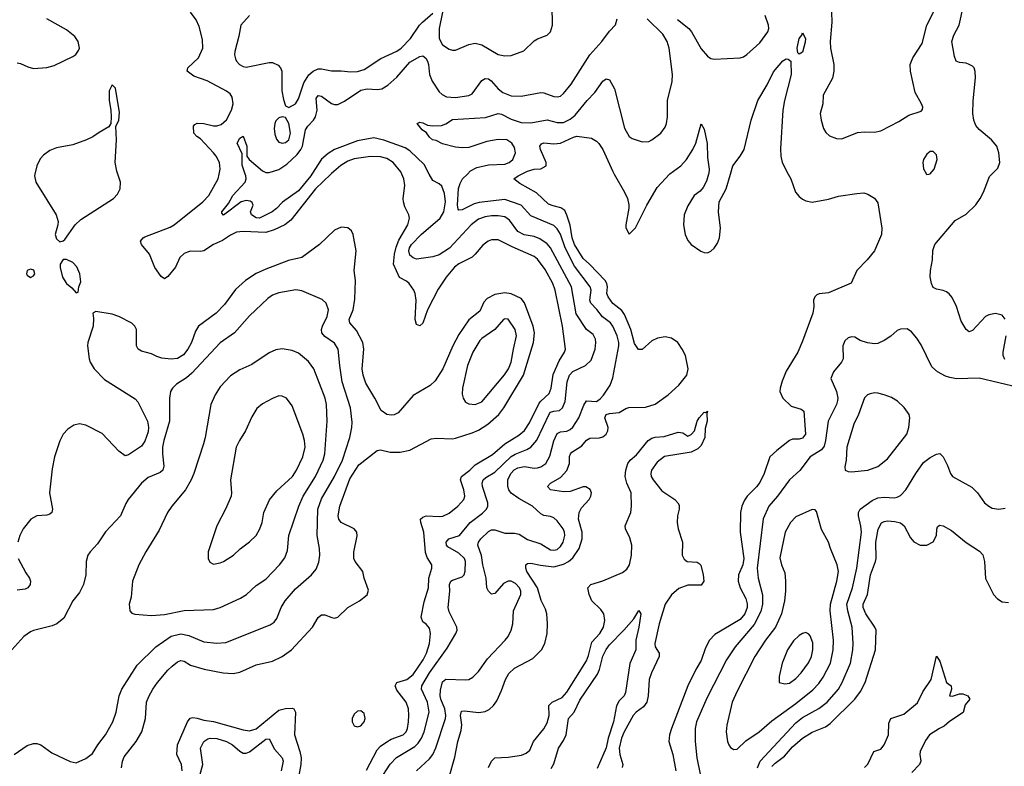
# Model space of a CAD drawing. Header units: inches. Extents: x 1649636 to 1815363, y 506543 to 641975.
# Tile 407 of 656: x 1721365 to 1727384, y 606378 to 610944. Entities that reach past the tile are written whole.
import ezdxf

# ---------------------------------------------------------------- set-up
doc = ezdxf.new("R2010")
doc.units = ezdxf.units.IN
doc.header["$MEASUREMENT"] = 0
doc.layers.add('B7620', color=7, linetype='Continuous')
doc.layers.add('B7621', color=7, linetype='Continuous')

msp = doc.modelspace()

# ---------------------------------------------------------------- linework, layer by layer
at = {"layer": 'B7620', "color": 5}
for points, elevation in [([(1721458.2, 610000), (1721456, 609990), (1721463.1, 609950), (1721588.7, 609750), (1721599.5, 609710), (1721598.4, 609690), (1721580.7, 609630), (1721590, 609604.7), (1721610, 609586), (1721630, 609591), (1721640.2, 609599.8), (1721704.5, 609690), (1721738.2, 609721.8), (1721938.4, 609850), (1721963.3, 609876.7), (1721979.6, 609910), (1721980.5, 609950), (1721964.2, 610000)], 820), ([(1723266, 610000), (1723173.3, 609910), (1723021.6, 609718.4), (1722985.4, 609690), (1722921.2, 609658.8), (1722870, 609642.2), (1722730.7, 609649.3), (1722690, 609644.2), (1722652.9, 609627.2), (1722605.3, 609594.7), (1722550, 609569.9), (1722490, 609530.9), (1722470, 609527), (1722410, 609528), (1722390, 609523), (1722370, 609513.7), (1722344.4, 609490), (1722316.6, 609430), (1722270, 609372.8), (1722250, 609358.7), (1722230, 609373.3), (1722190, 609427.8), (1722157.8, 609510), (1722108.9, 609570), (1722104.1, 609590), (1722119.8, 609610), (1722130, 609615.7), (1722285.6, 609674.4), (1722310, 609689.3), (1722483.9, 609830), (1722521.4, 609870), (1722577.8, 609970), (1722584.3, 610000)], 780), ([(1723151, 610000), (1723144.6, 609990), (1723070, 609897.5), (1722970.7, 609829.3), (1722934.9, 609790), (1722908.7, 609770), (1722830, 609729.9), (1722810, 609731.8), (1722781.5, 609750), (1722776.8, 609770), (1722791.2, 609810), (1722786.2, 609826.2), (1722773.8, 609833.8), (1722750, 609838.4), (1722719.5, 609830), (1722610, 609749.7), (1722601.5, 609761.5), (1722601.5, 609770), (1722640.4, 609819.6), (1722668.1, 609870), (1722743.1, 609950), (1722748.7, 609970), (1722747, 609990), (1722743.6, 610000)], 760), ([(1723485.9, 606354.1), (1723550, 606480.2), (1723570, 606501.2), (1723610, 606528.8), (1723636.5, 606543.5), (1723709.8, 606570), (1723727, 606590), (1723735, 606610), (1723741.6, 606650), (1723744.7, 606690), (1723741.6, 606730), (1723728.2, 606770), (1723670, 606843.8), (1723659.8, 606870), (1723669.7, 606890), (1723731.2, 606908.8), (1723770, 606940.9), (1723831.7, 607030), (1723850.8, 607070), (1723869.9, 607129.9), (1723875.2, 607190), (1723870, 607223.7), (1723850, 607248), (1723830, 607262.9), (1723819.8, 607290), (1723836.6, 607383.4), (1723863.9, 607470), (1723865.2, 607530), (1723883.7, 607590), (1723883.7, 607610), (1723856.2, 607656.2), (1723846, 607686), (1723834.9, 607810), (1723817.2, 607870), (1723815.8, 607890), (1723830, 607902.9), (1723849.9, 607910.1), (1723930, 607905.5), (1723951.7, 607908.3), (1723990, 607926.8), (1724043.9, 607970), (1724079.8, 608010), (1724085.8, 608030), (1724079, 608070), (1724058.7, 608130), (1724065.8, 608150), (1724117.5, 608190), (1724150, 608221.7), (1724254.9, 608285.1), (1724330.2, 608349.8), (1724416.9, 608403.1), (1724450, 608431.6), (1724481.7, 608478.3), (1724540.9, 608599.1), (1724550, 608611.9), (1724602.5, 608657.5), (1724614.6, 608690), (1724625.5, 608774.5), (1724662.3, 608857.7), (1724695.3, 608910), (1724702, 608930), (1724683.5, 609070), (1724637.8, 609290), (1724623.1, 609330), (1724576.3, 609416.3), (1724530, 609478.9), (1724510, 609496.5), (1724374.7, 609554.7), (1724290, 609597.8), (1724250, 609597.7), (1724228.8, 609590), (1724195.6, 609564.4), (1724150.2, 609510), (1724130, 609492.5), (1724050, 609452.2), (1724022.2, 609430), (1723971.3, 609370), (1723923.1, 609296.9), (1723858, 609170), (1723830, 609089.3), (1723810, 609072.3), (1723790, 609079.3), (1723782.3, 609110), (1723788.2, 609228.2), (1723781.6, 609270), (1723773.5, 609290), (1723745.5, 609330), (1723730, 609344.8), (1723687.1, 609367.1), (1723651, 609450), (1723657, 609510), (1723666.8, 609553.2), (1723683.4, 609596.6), (1723737, 609690), (1723747.7, 609730), (1723743.9, 609750), (1723719.3, 609799.3), (1723710.7, 609830), (1723709, 609850), (1723718.3, 609930), (1723713, 609970), (1723700.6, 610000)], 780), ([(1723503.8, 606196.2), (1723630, 606392.3), (1723667.4, 606432.6), (1723780.1, 606499.9), (1723800.4, 606519.6), (1723820.9, 606550), (1723836.6, 606590), (1723867.7, 606710), (1723858, 606770), (1723820.4, 606850), (1723822.3, 606870), (1723869.4, 606950.6), (1723979, 607101), (1724031.5, 607190), (1724038.7, 607210), (1724036.9, 607230), (1723990, 607323.6), (1723984.2, 607350), (1723994.8, 607450), (1723991.5, 607490), (1723999.8, 607510), (1724010, 607517.1), (1724070, 607537.7), (1724081.5, 607550), (1724087.3, 607572.7), (1724090.6, 607630), (1724083.1, 607650), (1724050, 607682.6), (1723981.5, 607721.5), (1723973, 607730), (1723971.1, 607750), (1723987.8, 607770), (1724054.2, 607790), (1724118, 607870), (1724193.7, 607926.3), (1724218.2, 607950), (1724227.1, 607970), (1724226.5, 607990), (1724194.9, 608090), (1724191.2, 608110), (1724197.3, 608130), (1724214.6, 608145.4), (1724270, 608177.5), (1724370, 608272.3), (1724393.1, 608286.9), (1724464.8, 608315.2), (1724490, 608330.1), (1724526.3, 608373.7), (1724603.5, 608536.5), (1724610, 608543.5), (1724629.6, 608550), (1724665.5, 608554.5), (1724683.9, 608570), (1724700.2, 608610), (1724711.6, 608730), (1724725.3, 608770), (1724746.2, 608793.8), (1724823.5, 608830), (1724857.9, 608862.1), (1724882.6, 608930), (1724887.4, 608970), (1724884.6, 608990), (1724870, 609019.7), (1724828.9, 609050), (1724766.2, 609146.2), (1724737.6, 609310), (1724609.6, 609549.6), (1724590, 609573.6), (1724544.8, 609604.8), (1724510, 609618.5), (1724449.5, 609629.5), (1724410, 609649.9), (1724358.4, 609718.4), (1724330, 609738.2), (1724290, 609745.2), (1724250, 609744.7), (1724210, 609738.8), (1724170, 609724.3), (1724123.8, 609690), (1723993, 609547), (1723930, 609505.3), (1723890, 609493.1), (1723790, 609479.8), (1723770, 609487.4), (1723750, 609505.1), (1723744.2, 609530), (1723747.8, 609550), (1723759.5, 609570), (1723818.8, 609630), (1723935.9, 609730), (1723956.7, 609770), (1723968.6, 609830), (1723960.9, 609880.9), (1723946.3, 609926.3), (1723930, 609941.1), (1723890, 609960.5), (1723869, 610000)], 760), ([(1723789.8, 606350), (1723870, 606423.2), (1723890, 606451.6), (1723908.5, 606491.5), (1723968.2, 606670), (1723970.4, 606690), (1723964.4, 606730), (1723939.1, 606790), (1723935.3, 606810), (1723936.6, 606843.4), (1723950, 606895.8), (1723970, 606911), (1724090, 606907.6), (1724110, 606910.3), (1724135.6, 606924.4), (1724170, 606958), (1724225.2, 607034.8), (1724332.3, 607150), (1724350, 607172.4), (1724368.7, 607210), (1724379.2, 607250), (1724382.8, 607330), (1724428.7, 607430), (1724427.6, 607450), (1724419.3, 607470), (1724396.7, 607496.6), (1724370, 607511.4), (1724350, 607511.6), (1724323, 607497), (1724270, 607434.5), (1724250, 607431.1), (1724229.8, 607449.8), (1724221.5, 607470), (1724217.4, 607530), (1724195.9, 607610), (1724188.5, 607668.5), (1724165.4, 607730), (1724169.9, 607750), (1724183.4, 607770), (1724230, 607814.5), (1724250, 607823.7), (1724270, 607824.6), (1724330, 607803.2), (1724390, 607804.4), (1724417.7, 607797.7), (1724470, 607764.7), (1724550, 607738.5), (1724610, 607701.5), (1724630, 607699.3), (1724650, 607704.6), (1724670, 607721.8), (1724687.4, 607750), (1724698, 607790), (1724695.4, 607810), (1724687.4, 607830), (1724650, 607879.7), (1724630, 607898.3), (1724610, 607906.6), (1724570, 607911.5), (1724550, 607921.6), (1724500.4, 607970), (1724415.6, 608015.6), (1724369.4, 608049.4), (1724354.8, 608070), (1724348.8, 608090), (1724348.5, 608130), (1724367, 608170), (1724388.5, 608191.5), (1724410, 608203.3), (1724450, 608210.9), (1724510, 608201.4), (1724530, 608203.4), (1724550, 608210.1), (1724580.3, 608230), (1724605.6, 608274.4), (1724630.3, 608369.7), (1724650, 608414), (1724670, 608424.2), (1724710, 608427.3), (1724730, 608437.1), (1724746.9, 608453.1), (1724782.5, 608510), (1724813, 608587), (1724830, 608613.4), (1724890, 608609.5), (1724914.1, 608625.9), (1724932.8, 608647.2), (1724973.7, 608710), (1724990, 608753.4), (1725027.3, 608950), (1725027.8, 608970), (1725017.8, 609010), (1724991.1, 609070), (1724976.3, 609090), (1724928.1, 609128.1), (1724892.8, 609172.8), (1724855.9, 609210), (1724851, 609230), (1724857.4, 609290), (1724851.4, 609310), (1724757.5, 609437.5), (1724698.7, 609550), (1724670, 609631.6), (1724650, 609665.5), (1724630, 609685.2), (1724490, 609744.3), (1724430, 609810.8), (1724330, 609844.8), (1724174.5, 609825.5), (1724142.8, 609817.2), (1724070, 609782.2), (1724050, 609778.5), (1724045.3, 609785.3), (1724040.6, 609810), (1724048, 609912), (1724056.7, 609943.3), (1724072.4, 609970), (1724101.6, 610000)], 740), ([(1723990, 606313), (1724025, 606435), (1724042.9, 606530), (1724063.3, 606596.8), (1724067, 606633), (1724060.4, 606690), (1724065.1, 606714.9), (1724081.6, 606718.4), (1724171.7, 606708.3), (1724210, 606713.4), (1724234.8, 606725.2), (1724261.4, 606750), (1724281.1, 606778.9), (1724310, 606842.4), (1724333.8, 606910), (1724354.5, 606945.5), (1724390, 606979.2), (1724501.7, 607038.3), (1724555.1, 607090), (1724574.2, 607130), (1724588.7, 607190), (1724590.8, 607250), (1724586.6, 607310), (1724578.5, 607338.5), (1724552.3, 607392.3), (1724530.8, 607470), (1724465.5, 607570), (1724458.6, 607590), (1724459.8, 607610), (1724470, 607619.3), (1724490, 607621), (1724547.8, 607607.8), (1724630, 607598.4), (1724690, 607613.8), (1724719.5, 607630), (1724746.5, 607653.5), (1724785, 607710), (1724803.9, 607770), (1724803.1, 607810), (1724780.3, 607890), (1724785.2, 607930), (1724800.1, 607959.9), (1724846.6, 608010), (1724856.5, 608030), (1724859.8, 608050), (1724851.6, 608071.6), (1724826.6, 608086.6), (1724810, 608087.6), (1724730, 608059.9), (1724690, 608057.1), (1724609.9, 608069.9), (1724591.6, 608090), (1724609.6, 608110), (1724670, 608145.1), (1724710, 608188.4), (1724725.8, 608230), (1724726.6, 608273.4), (1724731.5, 608290), (1724740.3, 608299.7), (1724801.7, 608338.3), (1724830, 608372.3), (1724850, 608385.4), (1724910, 608386.2), (1724930, 608393), (1724950.4, 608409.6), (1724959.5, 608430), (1724961.7, 608450), (1724942.8, 608510), (1724951.1, 608528.9), (1724970, 608535.8), (1725030, 608541.7), (1725070, 608567.5), (1725087.8, 608572.2), (1725190, 608573.9), (1725250, 608593.9), (1725329.8, 608650), (1725395.1, 608710), (1725442.8, 608770), (1725451.4, 608810), (1725434.2, 608890), (1725415.4, 608930), (1725387.8, 608970), (1725350, 608996.8), (1725310, 609005.4), (1725263.1, 608996.9), (1725230, 608980.7), (1725170, 608927.2), (1725147.7, 608927.7), (1725123.9, 608963.9), (1725101.3, 609050), (1725062.3, 609142.3), (1725044.9, 609164.9), (1724990, 609209.1), (1724963.2, 609250), (1724954.6, 609270), (1724958.3, 609310), (1724954.7, 609330), (1724943.1, 609350), (1724848.7, 609450), (1724810, 609483.6), (1724757.1, 609570), (1724742.9, 609610), (1724730, 609687.1), (1724710, 609749.8), (1724696.8, 609776.8), (1724673.6, 609793.6), (1724625.1, 609805.1), (1724597, 609817), (1724524.6, 609884.6), (1724423, 609943), (1724386.6, 609970), (1724411.5, 609990), (1724432.3, 610000)], 720), ([(1724998.7, 610000), (1725062.4, 609890), (1725079.7, 609850), (1725088.9, 609811.1), (1725089, 609791), (1725070.7, 609690), (1725070.8, 609670.8), (1725090, 609632), (1725130, 609671), (1725197.7, 609810), (1725261.4, 609918.6), (1725337.2, 610000)], 720), ([(1726062.6, 610000), (1726078, 609970), (1726107.6, 609890), (1726130, 609863.1), (1726150, 609847.2), (1726170, 609836.9), (1726210, 609828.1), (1726310, 609846.7), (1726370, 609864.1), (1726482, 609882), (1726524.4, 609884.4), (1726550, 609877.1), (1726590, 609853.4), (1726610, 609824.7), (1726634.6, 609670), (1726634.1, 609630), (1726590.2, 609530), (1726545.1, 609474.9), (1726482, 609410), (1726447.1, 609332.9), (1726310, 609274), (1726253, 609267), (1726238, 609262), (1726224.7, 609250), (1726217.3, 609230), (1726219.5, 609190), (1726214.3, 609150), (1726150, 608978), (1726120.8, 608910), (1726050, 608795.1), (1726025.5, 608734.5), (1726013.2, 608690), (1726012.5, 608670), (1726029.4, 608630), (1726081.2, 608581.2), (1726142.5, 608562.5), (1726159, 608550), (1726169.4, 608410), (1726150, 608385.9), (1726130, 608379.9), (1726090, 608378.4), (1726070, 608371), (1725993.4, 608310), (1725951.5, 608270), (1725915.8, 608170), (1725890, 608114.8), (1725870, 608087.9), (1725812.1, 608030), (1725795, 608005), (1725779.3, 607970), (1725771.7, 607930), (1725769.4, 607810.6), (1725791.2, 607650), (1725785.1, 607610), (1725759.8, 607550), (1725756.2, 607510), (1725768.6, 607470), (1725804.6, 607404.6), (1725811.9, 607371.9), (1725811.2, 607350), (1725797.5, 607310), (1725770, 607276.1), (1725614.6, 607185.4), (1725581.1, 607150), (1725558, 607102), (1725530, 607024.7), (1725497.8, 606970), (1725449.4, 606870), (1725348.8, 606610), (1725337.4, 606570), (1725332.9, 606530), (1725357.1, 606450), (1725376.8, 606350)], 720), ([(1725575.8, 610000), (1725564.2, 609955.8), (1725542.7, 609917.3), (1725524, 609896), (1725488.9, 609870), (1725450, 609806.6), (1725427.9, 609750), (1725422.8, 609690), (1725432.4, 609630), (1725450, 609594.4), (1725468.9, 609570), (1725528.4, 609528.4), (1725550, 609520.3), (1725570, 609518.9), (1725590, 609528.8), (1725610, 609547.2), (1725630, 609578.4), (1725643.1, 609610), (1725649.8, 609670), (1725637.7, 609770), (1725641.7, 609830), (1725682.7, 609910), (1725709.9, 610000)], 720), ([(1726908.8, 610000), (1726910, 609998), (1726923.3, 610000)], 740), ([(1727390, 609112.7), (1727370, 609137), (1727330, 609146.6), (1727290, 609139.5), (1727270, 609129.3), (1727190, 609042.7), (1727170, 609036), (1727150, 609049.2), (1727119.8, 609099.7), (1727092, 609190), (1727064.4, 609244.4), (1727047, 609267), (1727030, 609279.7), (1727010, 609288.5), (1726970, 609295.6), (1726950, 609306.9), (1726938.2, 609330), (1726930.7, 609370.7), (1726932.5, 609410), (1726944.8, 609475.2), (1726946.3, 609533.7), (1726958.9, 609570), (1727084, 609716), (1727150, 609755), (1727210, 609811.5), (1727236.5, 609850), (1727256.8, 609890), (1727294.3, 609985.7), (1727308.5, 610000)], 720), ([(1721987.8, 606370), (1721992.8, 606410), (1722004.3, 606435.7), (1722076.2, 606530), (1722110.6, 606590), (1722133.3, 606670), (1722139.8, 606770), (1722154.1, 606805.9), (1722178.2, 606850), (1722208.1, 606891.9), (1722270, 606966.7), (1722296, 606990), (1722330, 607017.6), (1722350, 607025.4), (1722370, 607020.6), (1722410, 606997.8), (1722493.2, 606973.2), (1722609.4, 606949.4), (1722670, 606945.2), (1722710, 606953.7), (1722810, 606999.7), (1722910, 607021.7), (1722970.4, 607049.6), (1723025.8, 607090), (1723154.2, 607230), (1723190, 607287.7), (1723201.7, 607298.3), (1723210, 607303.8), (1723230, 607304.4), (1723272.5, 607287.5), (1723290, 607284.9), (1723310, 607290.6), (1723370.7, 607349.3), (1723442.7, 607390), (1723490, 607428), (1723496.6, 607456.6), (1723471.6, 607530), (1723462.9, 607570), (1723415.6, 607630), (1723407.1, 607650), (1723408.2, 607688.2), (1723427.9, 607787.9), (1723425.1, 607810), (1723409.4, 607830), (1723329.9, 607869.9), (1723315.9, 607890), (1723312, 607910), (1723321.2, 607970), (1723382.7, 608137.3), (1723438.5, 608221.4), (1723550, 608310.3), (1723570, 608314.3), (1723630, 608299.5), (1723690, 608298.7), (1723750, 608312.2), (1723879.5, 608380.5), (1723910, 608385.2), (1724010, 608381.9), (1724030, 608386.1), (1724130, 608416.8), (1724170, 608435), (1724226, 608470), (1724294.2, 608530), (1724325.3, 608570), (1724443.9, 608770), (1724505.7, 608970), (1724511.2, 609030), (1724504.7, 609070), (1724451.7, 609211.7), (1724430, 609238.4), (1724370, 609267.7), (1724330, 609273.3), (1724270, 609263.7), (1724221.7, 609238.3), (1724203.2, 609216.8), (1724177.7, 609162.3), (1724110, 609108.9), (1724050, 609018.2), (1724012.7, 608950), (1723950.6, 608809.4), (1723904.8, 608735.2), (1723873.6, 608706.4), (1723770, 608645.6), (1723679.3, 608540.7), (1723653.2, 608526.8), (1723635.1, 608524.9), (1723609, 608529), (1723574.7, 608554.7), (1723536.8, 608630), (1723481.4, 608721.4), (1723465, 608770), (1723458.8, 608810), (1723469.1, 608930), (1723462.9, 608970), (1723423.2, 609043.2), (1723383.5, 609090), (1723379.8, 609110), (1723403, 609170), (1723414.5, 609234.5), (1723417.7, 609350), (1723408.7, 609410), (1723421.4, 609530), (1723403.5, 609630), (1723392.3, 609652.3), (1723370, 609671.1), (1723330, 609675.1), (1723290, 609657.2), (1723197.3, 609570), (1723090, 609489.8), (1723009, 609471), (1722870, 609418), (1722810, 609391.3), (1722745.5, 609350), (1722684.8, 609295.2), (1722616.5, 609203.5), (1722566, 609150), (1722458.8, 609070), (1722439.7, 609040.3), (1722414.4, 608970), (1722392.3, 608930), (1722365.8, 608894.2), (1722330, 608872.3), (1722290, 608868.9), (1722234.3, 608874.3), (1722203.5, 608883.5), (1722170, 608900.4), (1722110, 608917.4), (1722089.8, 608929.8), (1722078.9, 608950), (1722078.9, 609050), (1722069.6, 609070), (1722050, 609087.6), (1721970, 609129.6), (1721930, 609143.6), (1721830, 609159), (1721812, 609150), (1721816.8, 609116.8), (1721814.9, 609070), (1721781.6, 608970), (1721779.3, 608950), (1721788.7, 608870), (1721794.9, 608850), (1721819.5, 608810), (1721884.2, 608744.2), (1722070, 608625.3), (1722087, 608607), (1722146, 608490), (1722152.6, 608452.6), (1722150, 608423.6), (1722130, 608367.1), (1722110, 608335.6), (1722030, 608283.5), (1722010, 608277.4), (1721970, 608306.6), (1721870, 608413.3), (1721770, 608465.6), (1721730, 608471.8), (1721695.9, 608464.1), (1721659.4, 608440.6), (1721631.4, 608408.6), (1721610.2, 608369.8), (1721576.9, 608270), (1721562.5, 608197.5), (1721547.3, 608050), (1721564.4, 607950), (1721562, 607930), (1721550, 607920.7), (1721530, 607914.7), (1721469, 607911), (1721433.4, 607890), (1721387, 607830), (1721366, 607790), (1721352.9, 607750)], 820), ([(1721331.3, 606450), (1721410, 606505.3), (1721450, 606518.7), (1721470, 606518.7), (1721493.4, 606510), (1721561.8, 606461.8), (1721672.9, 606407.1), (1721710, 606400.5), (1721770, 606425.3), (1721810, 606456.4), (1721842, 606510), (1721890, 606570.4), (1721934, 606650), (1721954.8, 606710), (1721972.4, 606810), (1721988.8, 606851.2), (1722083.7, 606996.3), (1722197.7, 607110), (1722290, 607174.3), (1722350, 607188.7), (1722399.4, 607179.4), (1722490, 607138.8), (1722570, 607132), (1722625.2, 607134.8), (1722895.7, 607244.3), (1722919.6, 607260.4), (1722937.8, 607282.2), (1722963.5, 607350), (1722987.7, 607390), (1723050, 607462.8), (1723148.2, 607550), (1723176.5, 607583.5), (1723193.5, 607626.5), (1723199.8, 607670), (1723197.4, 607710), (1723183.2, 607790), (1723186.7, 607950), (1723210, 608014.9), (1723290.3, 608149.7), (1723337.3, 608250), (1723383.4, 608390), (1723396.2, 608450), (1723398, 608482), (1723386.3, 608570), (1723337, 608730), (1723321, 608830), (1723312.4, 608930), (1723290, 608965.3), (1723230, 609006.2), (1723212.9, 609030), (1723209.9, 609050), (1723215.2, 609070), (1723245, 609130), (1723252.3, 609170), (1723239.1, 609210), (1723213.4, 609233.4), (1723090, 609286.2), (1723052.9, 609292.9), (1722950, 609274.8), (1722910, 609259.4), (1722881.5, 609238.5), (1722770, 609134), (1722678.9, 609030), (1722590, 608968.4), (1722417.7, 608782.3), (1722385, 608755), (1722324.2, 608715.8), (1722298.9, 608690), (1722287.7, 608670), (1722279.7, 608630), (1722280.2, 608490), (1722245.2, 608370), (1722238, 608330), (1722237.7, 608290), (1722245.8, 608214.2), (1722239.6, 608190), (1722224.4, 608175.6), (1722150, 608145.4), (1722110, 608109.7), (1722028.5, 608010), (1722013.9, 607986.1), (1721981.6, 607910), (1721890, 607812.3), (1721840.5, 607739.5), (1721794.9, 607690), (1721782.4, 607670), (1721770.5, 607630.5), (1721768.7, 607550), (1721754.9, 607490), (1721730, 607440.9), (1721690.3, 607389.7), (1721635.1, 607284.9), (1721591.2, 607248.8), (1721562.6, 607237.4), (1721450.2, 607209.8), (1721430, 607200.5), (1721390, 607171.3), (1721317.4, 607090)], 840), ([(1727470, 608695.6), (1727230, 608751.9), (1727091.7, 608748.3), (1727050, 608755.1), (1727024.6, 608764.6), (1726976.2, 608790), (1726940.4, 608820.4), (1726876.6, 608956.6), (1726850, 608997), (1726816.3, 609036.3), (1726790, 609053.6), (1726750, 609052), (1726730, 609044.5), (1726690.2, 609009.8), (1726650, 608982.4), (1726610, 608964.2), (1726590, 608962.4), (1726548.2, 608968.2), (1726502.6, 608982.6), (1726470, 609002), (1726450, 609005.1), (1726430, 608998.4), (1726410, 608980.9), (1726397.1, 608950), (1726399.1, 608870), (1726388, 608850), (1726339.5, 608790), (1726323.7, 608750), (1726358.4, 608670), (1726366.2, 608630), (1726364.9, 608615.1), (1726358, 608590), (1726306.8, 608490), (1726291.9, 608370), (1726283.5, 608336.5), (1726266.3, 608313.7), (1726197.8, 608270), (1726133.1, 608186.9), (1726070, 608131.3), (1725997.6, 608030), (1725943.6, 607970), (1725910, 607892.3), (1725872.5, 607590), (1725878.7, 607530), (1725906.7, 607426.7), (1725906.4, 607370), (1725895.7, 607324.3), (1725854.8, 607245.2), (1725738.5, 607110), (1725686, 607030), (1725564.9, 606795.1), (1725502.7, 606650), (1725494.6, 606610), (1725494.2, 606530), (1725504.8, 606430), (1725525.2, 606330)], 740), ([(1727387, 608867), (1727377, 608890), (1727377, 608910), (1727395.9, 609010)], 720), ([(1724230, 606371.8), (1724250, 606410.3), (1724270, 606431), (1724350, 606434.3), (1724433.1, 606446.9), (1724461.6, 606458.4), (1724483.3, 606476.7), (1724505.3, 606530), (1724570, 606607.7), (1724590, 606644.9), (1724601.9, 606690), (1724599, 606750), (1724619.3, 606770), (1724680.5, 606799.5), (1724710, 606831.9), (1724830, 607024), (1724843, 607057), (1724863.2, 607136.8), (1724910.4, 607190), (1724933.6, 607230), (1724942.7, 607270), (1724935.4, 607310), (1724917.4, 607337.4), (1724863, 607390), (1724846.2, 607430), (1724838.7, 607470), (1724857, 607490), (1724930, 607513.4), (1725050, 607563.2), (1725075.8, 607584.2), (1725092.1, 607610), (1725105.4, 607670), (1725107.9, 607730), (1725095.6, 607775.6), (1725068.5, 607830), (1725066.2, 607850), (1725101, 607930), (1725105.4, 607970), (1725102.1, 608050), (1725076.6, 608110), (1725066.7, 608150), (1725069.9, 608190.1), (1725082.3, 608230), (1725095.8, 608250), (1725136, 608284), (1725207.6, 608370), (1725230, 608385.7), (1725250, 608391.6), (1725304.6, 608395.4), (1725390, 608422), (1725418, 608418), (1725450, 608398), (1725470, 608406.8), (1725489.4, 608430.6), (1725507.1, 608490), (1725518.3, 608510), (1725550, 608544.9), (1725557.2, 608542.8), (1725570.5, 608550.5), (1725564.7, 608535.3), (1725566.7, 608490), (1725556.1, 608443.9), (1725554, 608390), (1725530, 608340.5), (1725510, 608319.7), (1725470, 608300.5), (1725306, 608274), (1725261.3, 608238.7), (1725226.4, 608190), (1725222.3, 608170), (1725225.8, 608150), (1725237.1, 608130), (1725290, 608063.8), (1725370.1, 608010.1), (1725389.1, 607990), (1725395.9, 607975.9), (1725397.3, 607950), (1725385.6, 607910), (1725384.2, 607870), (1725390.1, 607830), (1725415.8, 607750), (1725415, 607670), (1725426.1, 607646.1), (1725446, 607630), (1725506.5, 607626.5), (1725519.6, 607619.6), (1725528.4, 607608.4), (1725544, 607550), (1725547.6, 607510), (1725530, 607486.6), (1725450, 607486.5), (1725394.7, 607465.3), (1725350, 607427.2), (1725310.7, 607370), (1725274.1, 607250), (1725248.3, 607130), (1725250.2, 607110), (1725274.4, 607070), (1725274.3, 607050), (1725226.8, 606950), (1725213, 606910), (1725207.6, 606810), (1725198.4, 606770), (1725178.8, 606741.2), (1725134, 606710), (1725115.5, 606690), (1725060.1, 606590), (1725043.3, 606550), (1725029.7, 606490), (1725033.3, 606450), (1725052.2, 606390), (1725047.9, 606372.1)], 680), ([(1725875.1, 606370), (1725892.1, 606410), (1726110, 606644.8), (1726150, 606676.1), (1726250, 606732.1), (1726301.5, 606770), (1726370, 606849.2), (1726393.7, 606890), (1726443.7, 607010), (1726458.6, 607090), (1726460.5, 607130), (1726454.4, 607230), (1726426.6, 607330), (1726421.9, 607370), (1726456.4, 607470), (1726482.3, 607590), (1726511.5, 607810), (1726507.5, 607847.5), (1726492.8, 607910), (1726492.7, 607930), (1726502.6, 607950), (1726577, 608003), (1726610, 608019.3), (1726650, 608023.8), (1726710, 608020.6), (1726730, 608024.1), (1726750, 608034.7), (1726782.4, 608070), (1726842.4, 608170), (1726890, 608236), (1726930, 608267.6), (1726970, 608287.7), (1726990, 608290.7), (1727010, 608271.3), (1727037.5, 608217.5), (1727054.9, 608170), (1727068, 608150), (1727185.5, 608085.5), (1727219.3, 608050), (1727263.8, 607990), (1727289, 607969), (1727310, 607957.6), (1727350, 607950.4), (1727390, 607957.4)], 740), ([(1725963.6, 606376.4), (1725982.8, 606397.2), (1726039.6, 606440.4), (1726090, 606497.4), (1726150, 606550.1), (1726210, 606587.1), (1726290, 606619.4), (1726319.4, 606640.6), (1726470, 606789.2), (1726504.9, 606835.1), (1726533.9, 606890), (1726597.1, 607090), (1726599.8, 607210), (1726592.5, 607230), (1726537.7, 607310), (1726521.8, 607350), (1726521.9, 607370), (1726548.3, 607430), (1726566.4, 607550), (1726596.9, 607630), (1726600.4, 607650), (1726598.7, 607750), (1726612.2, 607827.8), (1726632.9, 607867.1), (1726650, 607876.5), (1726670, 607879), (1726715.7, 607875.7), (1726750, 607867.6), (1726772.2, 607850), (1726810, 607775.8), (1726830, 607750.3), (1726870, 607730.3), (1726910, 607731.6), (1726950, 607750.4), (1726968.7, 607790), (1726971, 607829), (1726976.1, 607843.9), (1726987.1, 607852.9), (1727010, 607849), (1727061.5, 607821.5), (1727150, 607746.7), (1727233.1, 607693.1), (1727251.9, 607671.9), (1727263.2, 607630), (1727270, 607526.8), (1727318.7, 607430), (1727342.4, 607402.4), (1727370, 607384.2), (1727410, 607379.6)], 720), ([(1721356.1, 607650), (1721402.5, 607562.5), (1721424.9, 607530), (1721431.6, 607510), (1721428.7, 607490), (1721414.9, 607470), (1721397.6, 607462.4), (1721350, 607454.8)], 820), ([(1724614.4, 606365.6), (1724630, 606394), (1724658.3, 606490), (1724690, 606536.2), (1724704.6, 606570), (1724719.9, 606670), (1724754.9, 606710), (1724790, 606782.2), (1724897.8, 606942.2), (1724909.6, 606970.4), (1724930, 607052.8), (1724950, 607093.8), (1724970, 607122), (1725058, 607210), (1725119.5, 607280.5), (1725150, 607330.8), (1725161, 607310), (1725150, 607228.7), (1725131.6, 607150), (1725131.8, 607090), (1725093.8, 607006.2), (1725068.3, 606830), (1725060.8, 606810), (1725030, 606779.3), (1725012.4, 606747.6), (1724995.9, 606650), (1724963, 606550), (1724949.3, 606490.7), (1724894.7, 606365.3)], 660), ([(1726530, 606371.1), (1726550, 606391.4), (1726587.4, 606470), (1726630, 606483.5), (1726650.4, 606509.6), (1726675.2, 606570), (1726677.4, 606642.6), (1726689.4, 606670.6), (1726770, 606697.5), (1726853.4, 606766.6), (1726886.5, 606833.5), (1726936.8, 606910), (1726970, 607051), (1726990, 607021), (1727030, 606890.6), (1727059.1, 606870), (1727061.6, 606850), (1727048.8, 606808.8), (1727068.2, 606808.2), (1727110, 606822.3), (1727130, 606821.5), (1727162, 606810), (1727172.4, 606790), (1727145.4, 606754.6), (1727131.5, 606708.5), (1727048.2, 606651.8), (1727016.9, 606623.1), (1726988.8, 606610), (1726927, 606570), (1726903, 606537), (1726869.1, 606470), (1726866.9, 606450), (1726873.6, 606410), (1726864.9, 606390), (1726819.3, 606340.7)], 680), ([(1722358.4, 606350), (1722354.9, 606390), (1722325.9, 606450), (1722329.4, 606510), (1722390, 606650.3), (1722408, 606672), (1722423.3, 606676.7), (1722450, 606673.8), (1722490, 606661.4), (1722550, 606653.5), (1722730, 606602.3), (1722770, 606595.7), (1722810, 606608.5), (1722950, 606721.2), (1722990, 606732.7), (1723030, 606734.7), (1723041.6, 606730), (1723051, 606710), (1723043.9, 606570), (1723077.5, 606470), (1723085, 606430), (1723083.4, 606390), (1723064.2, 606290)], 780), ([(1722451.2, 606270), (1722485, 606390), (1722469.8, 606490), (1722489.8, 606530), (1722514.1, 606545.9), (1722530, 606551.3), (1722570, 606549.5), (1722630, 606530.1), (1722666.4, 606510), (1722710.1, 606470.1), (1722730, 606459.7), (1722750, 606459.4), (1722770, 606467.8), (1722870, 606545.4), (1722890, 606547.4), (1722923.3, 606483.3), (1722970.1, 606430.1), (1722974.6, 606410), (1722962.5, 606350)], 760)]:
    msp.add_lwpolyline(points, dxfattribs=dict(at, elevation=elevation))
for points, elevation in [([(1721650, 609478), (1721630, 609478), (1721612, 609450), (1721612, 609428), (1721626, 609370), (1721650, 609331.3), (1721683.6, 609303.6), (1721710, 609274), (1721722, 609278), (1721726, 609310), (1721738, 609342), (1721732.3, 609390), (1721713.8, 609433.8), (1721690, 609459)], 820), ([(1721430, 609419.3), (1721411.3, 609410), (1721407.3, 609390), (1721410, 609382), (1721430, 609366.8), (1721450, 609378), (1721457.2, 609390), (1721451.7, 609411.7)], 820), ([(1724330, 609115.1), (1724322.4, 609110), (1724270.1, 609049.9), (1724190, 608994.2), (1724178.3, 608981.8), (1724135, 608910), (1724101.7, 608830), (1724071.5, 608691.5), (1724070, 608654), (1724075.8, 608630), (1724090, 608605.5), (1724110, 608594.4), (1724150, 608592), (1724190, 608607.2), (1724328.2, 608771.8), (1724353.6, 608810), (1724369.9, 608850), (1724382.8, 608930), (1724401.8, 609010), (1724393, 609050), (1724350, 609112.8)], 840), ([(1722970, 608931.8), (1722930, 608926), (1722890, 608907.8), (1722784.8, 608835.2), (1722710, 608803.9), (1722654.5, 608765.5), (1722590, 608699.6), (1722559.5, 608650), (1722533.7, 608590), (1722498.9, 608390), (1722487.6, 608350), (1722430.2, 608170), (1722413, 608130), (1722379.1, 608070), (1722294.3, 607970), (1722267.6, 607930), (1722216.6, 607823.4), (1722135.2, 607690), (1722092.9, 607610), (1722054.9, 607510), (1722047.2, 607412.8), (1722034.9, 607370), (1722039.1, 607330), (1722050, 607314.8), (1722068.1, 607308.1), (1722170, 607300.3), (1722250, 607306.7), (1722370, 607331.6), (1722550, 607336.9), (1722590, 607349.1), (1722713.8, 607406.2), (1722750.6, 607429.4), (1722810, 607484.6), (1722870, 607523.1), (1722952.3, 607610), (1722986.2, 607653.8), (1723001.8, 607698.2), (1723009.8, 607790), (1723070.5, 607970), (1723097.9, 608030), (1723172.2, 608150), (1723221, 608250), (1723229.3, 608290), (1723245.5, 608490), (1723239.9, 608590), (1723232.6, 608630), (1723162.4, 608810), (1723130, 608854.3), (1723070, 608904.7), (1723030, 608921.3)], 860), ([(1726590, 608661.7), (1726563.4, 608656.6), (1726548, 608650), (1726530, 608632), (1726492.9, 608530), (1726464.1, 608470), (1726420.7, 608330), (1726417.4, 608250), (1726408.7, 608210), (1726410.8, 608190), (1726430, 608180.4), (1726450, 608178.7), (1726550, 608189.1), (1726610, 608212.6), (1726670, 608258.9), (1726788.2, 608410), (1726800.4, 608450), (1726805.6, 608510), (1726802, 608530), (1726772.7, 608572.7), (1726731.3, 608611.3), (1726694.1, 608634.1), (1726650, 608650.8), (1726610, 608659.7)], 760), ([(1722950, 608643.1), (1722910, 608628.4), (1722850, 608596), (1722814.3, 608565.7), (1722783.6, 608516.4), (1722745.2, 608430), (1722708, 608370), (1722689.1, 608330), (1722653.4, 608130), (1722659.5, 608050), (1722657.1, 608030), (1722625.7, 607954.3), (1722570.5, 607850), (1722517.3, 607690), (1722518, 607650), (1722527.2, 607627.2), (1722550, 607615.5), (1722590, 607622.4), (1722610, 607630.4), (1722672.3, 607670), (1722712.2, 607707.8), (1722770, 607750.4), (1722809.6, 607790), (1722833, 607830), (1722847.6, 607870), (1722856.9, 607930), (1722892, 608008), (1722937.2, 608062.8), (1723032.5, 608150), (1723057.8, 608190), (1723095.8, 608270), (1723109, 608330), (1723105.8, 608370), (1723095.9, 608410), (1723030, 608582), (1722995.6, 608630), (1722970, 608642.6)], 880), ([(1726210, 607949.5), (1726110, 607903.1), (1726076.9, 607870), (1726045, 607810), (1726012.5, 607652.5), (1726021.3, 607610), (1726041.5, 607561.5), (1726047.1, 607510), (1726047.1, 607450), (1726040.9, 607390), (1726022.3, 607310), (1725985.5, 607230), (1725923.5, 607150), (1725859.3, 607050), (1725750, 606838.7), (1725721.1, 606770), (1725686.9, 606630), (1725684.6, 606590), (1725692.2, 606530), (1725699.5, 606510), (1725710, 606493.4), (1725730, 606480.5), (1725750, 606483.8), (1725804.8, 606535.2), (1725884.7, 606590), (1725962.5, 606657.5), (1726110, 606763.5), (1726213.4, 606846.6), (1726250, 606885.2), (1726277.2, 606922.8), (1726321.6, 607010), (1726336.8, 607090), (1726338.9, 607150), (1726319.9, 607330), (1726320.5, 607370), (1726361.2, 607510), (1726370.6, 607570.6), (1726362, 607610), (1726320.9, 607710), (1726309.4, 607750), (1726265.7, 607825.7), (1726235.8, 607935.8), (1726226.8, 607946.8)], 760), ([(1726170, 607196.3), (1726150, 607191.1), (1726130, 607179.2), (1726095, 607145), (1726059.3, 607090), (1726025.4, 607010), (1726007.1, 606927.1), (1726007.7, 606890), (1726042.7, 606882.8), (1726070, 606887.2), (1726110, 606914.7), (1726141.8, 606950), (1726187.8, 607012.2), (1726204.4, 607050), (1726214.5, 607090), (1726214.3, 607134.3), (1726196.9, 607176.9), (1726190, 607186.3)], 780), ([(1723450, 606717.8), (1723430, 606714.8), (1723410, 606697.2), (1723397.1, 606670), (1723396.6, 606650), (1723410, 606626.7), (1723430, 606620.5), (1723450, 606626.3), (1723471.6, 606650), (1723476.7, 606670), (1723470, 606701.3)], 820)]:
    msp.add_lwpolyline(points, close=True, dxfattribs=dict(at, elevation=elevation))
at = {"layer": 'B7621', "color": 5}
for points, elevation in [([(1723950.3, 610990), (1723929.3, 610890.7), (1723930.2, 610830), (1723950.3, 610790), (1723990, 610763.6), (1724010, 610757.4), (1724030, 610758.7), (1724110, 610793.4), (1724150, 610800.3), (1724190, 610790.3), (1724290, 610731.5), (1724330, 610723.2), (1724370, 610724.6), (1724447, 610753), (1724510, 610815.5), (1724530, 610828), (1724589.6, 610850.4), (1724609.5, 610870.5), (1724622, 610910), (1724619.3, 611030)], 780), ([(1726327.7, 610990), (1726330.2, 610929.8), (1726318.8, 610810), (1726321.8, 610770), (1726340.9, 610670), (1726341.7, 610630), (1726332.9, 610587.1), (1726277.2, 610482.8), (1726274, 610430), (1726258.3, 610370), (1726264, 610330), (1726279.6, 610279.6), (1726293.7, 610253.7), (1726314.6, 610234.6), (1726358.4, 610218.4), (1726390, 610215.8), (1726485.6, 610254.4), (1726530, 610258.3), (1726590, 610256.1), (1726630, 610264.9), (1726739.4, 610320.6), (1726800.1, 610359.9), (1726875.5, 610384.5), (1726884.7, 610395.3), (1726886, 610410), (1726878.4, 610430), (1726838.9, 610498.9), (1726809.7, 610630), (1726808.9, 610671.1), (1726824.4, 610710), (1726881.9, 610798.1), (1726910.7, 610910), (1726972.4, 611030)], 740), ([(1727308.5, 610000), (1727344, 610036), (1727355.8, 610070), (1727351.5, 610130), (1727338, 610170), (1727306, 610210), (1727230, 610272.8), (1727210, 610296.9), (1727197, 610330), (1727191.5, 610371.5), (1727192.7, 610447.3), (1727208.1, 610588.1), (1727206.5, 610626.5), (1727198.9, 610650), (1727190, 610660.5), (1727170, 610671.1), (1727150, 610677.7), (1727110, 610681.5), (1727090, 610689.7), (1727078.8, 610718.8), (1727063.2, 610810), (1727074.8, 610850), (1727108.9, 610910), (1727134.6, 611030)], 720), ([(1721350, 610680.4), (1721370, 610677.1), (1721415.5, 610655.5), (1721450, 610646.4), (1721530, 610651.1), (1721575.1, 610664.9), (1721690, 610719.5), (1721708.3, 610731.7), (1721724.9, 610755.1), (1721729.6, 610770.4), (1721722.6, 610810), (1721701.2, 610841.2), (1721650, 610881.5), (1721529.8, 610949.8)], 820), ([(1722584.3, 610000), (1722590.8, 610030), (1722586.8, 610070), (1722566.2, 610110), (1722549, 610130), (1722470, 610216.2), (1722448, 610230), (1722430, 610249.6), (1722427.3, 610292.7), (1722435.9, 610304.1), (1722450, 610311.1), (1722490, 610310.2), (1722550, 610294.1), (1722570, 610295), (1722596.5, 610303.5), (1722630, 610332.3), (1722659.5, 610390), (1722670.5, 610430), (1722664.1, 610470), (1722651.8, 610490), (1722630, 610507), (1722510, 610569.8), (1722430, 610599.7), (1722389, 610630), (1722392, 610650), (1722457.3, 610710), (1722483.5, 610770), (1722482.8, 610822.8), (1722462.7, 610902.7), (1722442.7, 610942.7), (1722409.3, 610990)], 780), ([(1722770.6, 610970), (1722716.4, 610910), (1722704.4, 610844.4), (1722679.2, 610750), (1722677.6, 610730), (1722683.8, 610703.8), (1722690.3, 610690), (1722709.4, 610669.4), (1722730, 610657.6), (1722750, 610652.9), (1722890, 610683.2), (1722910, 610682.3), (1722945.3, 610665.3), (1722959.1, 610650), (1722966.5, 610630), (1722967.1, 610510), (1722977, 610457), (1722990, 610418), (1723010, 610406.8), (1723050, 610430.5), (1723070, 610460.5), (1723101.5, 610558.5), (1723133.2, 610606.8), (1723158.5, 610630), (1723190, 610643.2), (1723210, 610644.6), (1723270, 610631.1), (1723330, 610631.3), (1723390, 610624.7), (1723430, 610626.6), (1723470, 610639.4), (1723572.6, 610707.4), (1723670, 610752.5), (1723696.5, 610770), (1723754.2, 610830), (1723809.4, 610910.6), (1723827.6, 610930), (1723890, 610983.9)], 780), ([(1722743.6, 610000), (1722725, 610055), (1722724.2, 610124.2), (1722693.7, 610190), (1722710, 610219.5), (1722730, 610231), (1722752.6, 610170), (1722753.8, 610110), (1722767.6, 610090), (1722850, 610019.3), (1722870, 610010.1), (1722890, 610009.6), (1722950, 610029), (1722998.9, 610061.1), (1723060.8, 610119.2), (1723084.5, 610150), (1723092.8, 610170), (1723112, 610270), (1723126.7, 610293.3), (1723161.3, 610330), (1723172.5, 610350), (1723182.5, 610390), (1723178.2, 610461.8), (1723190, 610479.6), (1723210, 610476.5), (1723270, 610432.2), (1723290, 610424.7), (1723310, 610425.8), (1723350, 610445.2), (1723450, 610513.4), (1723490, 610521.6), (1723550, 610517.3), (1723577.7, 610522.3), (1723615.4, 610544.6), (1723670, 610592.4), (1723750, 610685.4), (1723810, 610719.7), (1723830, 610723.2), (1723848.5, 610708.5), (1723857.4, 610690), (1723864.3, 610670), (1723871, 610610), (1723887.4, 610567.4), (1723930, 610502.6), (1723946.8, 610486.8), (1723973.2, 610473.2), (1724030, 610468.9), (1724110, 610479.7), (1724130, 610491.4), (1724190, 610571.6), (1724210, 610585.5), (1724230, 610583.2), (1724247.2, 610570), (1724290, 610522.3), (1724318.7, 610498.7), (1724370, 610478), (1724430, 610477.5), (1724550, 610499.1), (1724570, 610496.9), (1724630, 610473.8), (1724650, 610471.5), (1724670, 610476.9), (1724690, 610491.8), (1724735.6, 610550), (1724850.9, 610730), (1724923.1, 610810), (1724970, 610874.4), (1725007.5, 610912.5), (1725017.8, 610950)], 760), ([(1724101.6, 610000), (1724120.6, 610019.4), (1724159.3, 610040.7), (1724230, 610057.6), (1724330, 610060.9), (1724356.8, 610070), (1724379.8, 610090), (1724395.5, 610130), (1724390, 610162), (1724372.5, 610190), (1724342.7, 610210), (1724289.4, 610210.6), (1724220.6, 610199.4), (1724110, 610163.1), (1724070, 610160.4), (1724030, 610165.6), (1723950, 610184.8), (1723910, 610205.1), (1723889, 610210), (1723870, 610225.2), (1723851.8, 610251.8), (1723826, 610270), (1723794, 610310), (1723810, 610318), (1723830, 610313.7), (1723858.5, 610298.5), (1723890, 610294.4), (1723943.3, 610296.7), (1723970, 610307.3), (1724010, 610333.1), (1724213, 610347), (1724290, 610370.1), (1724310, 610366.2), (1724370, 610336.1), (1724430, 610315.9), (1724490, 610314.4), (1724590, 610330.8), (1724650, 610315.6), (1724690, 610315.7), (1724730, 610335.3), (1724760.2, 610359.8), (1724834.6, 610450), (1724881.1, 610498.9), (1724930, 610567.2), (1724950, 610582.4), (1724970, 610575.5), (1725001.3, 610521.3), (1725061.7, 610281.7), (1725090, 610230.4), (1725110, 610218.4), (1725170, 610196.3), (1725210, 610199.1), (1725229, 610210), (1725285.2, 610250), (1725310, 610286), (1725318.4, 610310), (1725324.2, 610350), (1725325.1, 610450), (1725353.3, 610566.7), (1725356.5, 610610), (1725335.9, 610770), (1725323.6, 610810), (1725295.8, 610855.8), (1725201.5, 610950)], 740), ([(1725385.3, 610945.3), (1725454.9, 610890), (1725471.3, 610870), (1725530, 610766), (1725570, 610720.3), (1725590, 610707.2), (1725610, 610703.7), (1725770, 610710.8), (1725790, 610716), (1725810, 610730.8), (1725890, 610801.7), (1725937.4, 610870), (1725943.5, 610890), (1725941.8, 610910), (1725922.3, 610970)], 740), ([(1725709.9, 610000), (1725725.1, 610050), (1725770, 610108.8), (1725794.5, 610150), (1725837.5, 610330), (1725878, 610450), (1725935.1, 610544.9), (1725974, 610626), (1726030, 610691.8), (1726050, 610705.7), (1726063.7, 610703.7), (1726078.7, 610690), (1726081.4, 610610), (1726040.6, 610450), (1726030.2, 610390.2), (1726015.1, 610155.1), (1726018.2, 610110), (1726026.7, 610070), (1726062.6, 610000)], 720), ([(1721964.2, 610000), (1721958.2, 610018.2), (1721948.7, 610071.3), (1721955.8, 610210), (1721952.3, 610290), (1721971.6, 610330), (1721975.9, 610375.9), (1721950, 610526), (1721930, 610546), (1721911.6, 610508.4), (1721911.3, 610450), (1721922.8, 610390), (1721924, 610350), (1721921, 610310), (1721910.7, 610289.3), (1721850, 610255.1), (1721812, 610228), (1721774, 610210), (1721690, 610178.7), (1721590, 610161.5), (1721550, 610143.9), (1721510, 610115.6), (1721490, 610094), (1721469.1, 610050), (1721458.2, 610000)], 820), ([(1725337.2, 610000), (1725338.5, 610001.4), (1725407.2, 610050), (1725441.8, 610090), (1725479.4, 610150), (1725498.5, 610190), (1725530, 610306.8), (1725550, 610274.8), (1725567.6, 610187.6), (1725570, 610102), (1725578.9, 610030), (1725576.7, 610003.3), (1725575.8, 610000)], 720), ([(1724432.3, 610000), (1724470, 610018.1), (1724510, 610030.2), (1724550, 610031.8), (1724583.7, 610050), (1724583.6, 610070), (1724547.9, 610150), (1724545.1, 610170), (1724554.3, 610185.7), (1724570, 610191.6), (1724630, 610185.1), (1724670, 610189.4), (1724750, 610226.6), (1724771.5, 610231.5), (1724859.9, 610219.9), (1724890, 610202), (1724906.1, 610186.1), (1724930, 610150.4), (1724990, 610014.9), (1724998.7, 610000)], 720), ([(1723869, 610000), (1723838.2, 610058.2), (1723750, 610141.3), (1723721.3, 610161.3), (1723590, 610208.4), (1723530, 610222), (1723430, 610204.1), (1723289.7, 610150.3), (1723250, 610126.2), (1723209.4, 610090.6), (1723151, 610000)], 760), ([(1723700.6, 610000), (1723694.5, 610014.5), (1723647.1, 610070), (1723610, 610094.6), (1723570, 610105.9), (1723510, 610106.8), (1723410, 610092.4), (1723370, 610078.3), (1723328, 610052), (1723270, 610003.9), (1723266, 610000)], 780), ([(1726923.3, 610000), (1726930, 610001), (1726955.1, 610030), (1726974, 610090), (1726970, 610118), (1726950, 610139), (1726930, 610137.2), (1726910, 610122), (1726890.8, 610090), (1726885.5, 610070), (1726890, 610032), (1726908.8, 610000)], 740)]:
    msp.add_lwpolyline(points, dxfattribs=dict(at, elevation=elevation))
for points, elevation in [([(1726130, 610732.7), (1726122, 610742), (1726117.7, 610770), (1726129.9, 610830.1), (1726145.6, 610850), (1726150, 610864.7), (1726168.5, 610828.5), (1726166.9, 610806.9), (1726150, 610745.2)], 720), ([(1722970, 610349.4), (1722950, 610343.7), (1722930, 610325.2), (1722923.7, 610310), (1722920.3, 610279.7), (1722924.2, 610244.2), (1722933.9, 610213.9), (1722950, 610194.9), (1722970, 610189), (1722990, 610194), (1723009.7, 610210), (1723019.5, 610250), (1723010, 610309.3), (1722990, 610345.2)], 780)]:
    msp.add_lwpolyline(points, close=True, dxfattribs=dict(at, elevation=elevation))

doc.saveas('drawing.dxf')
